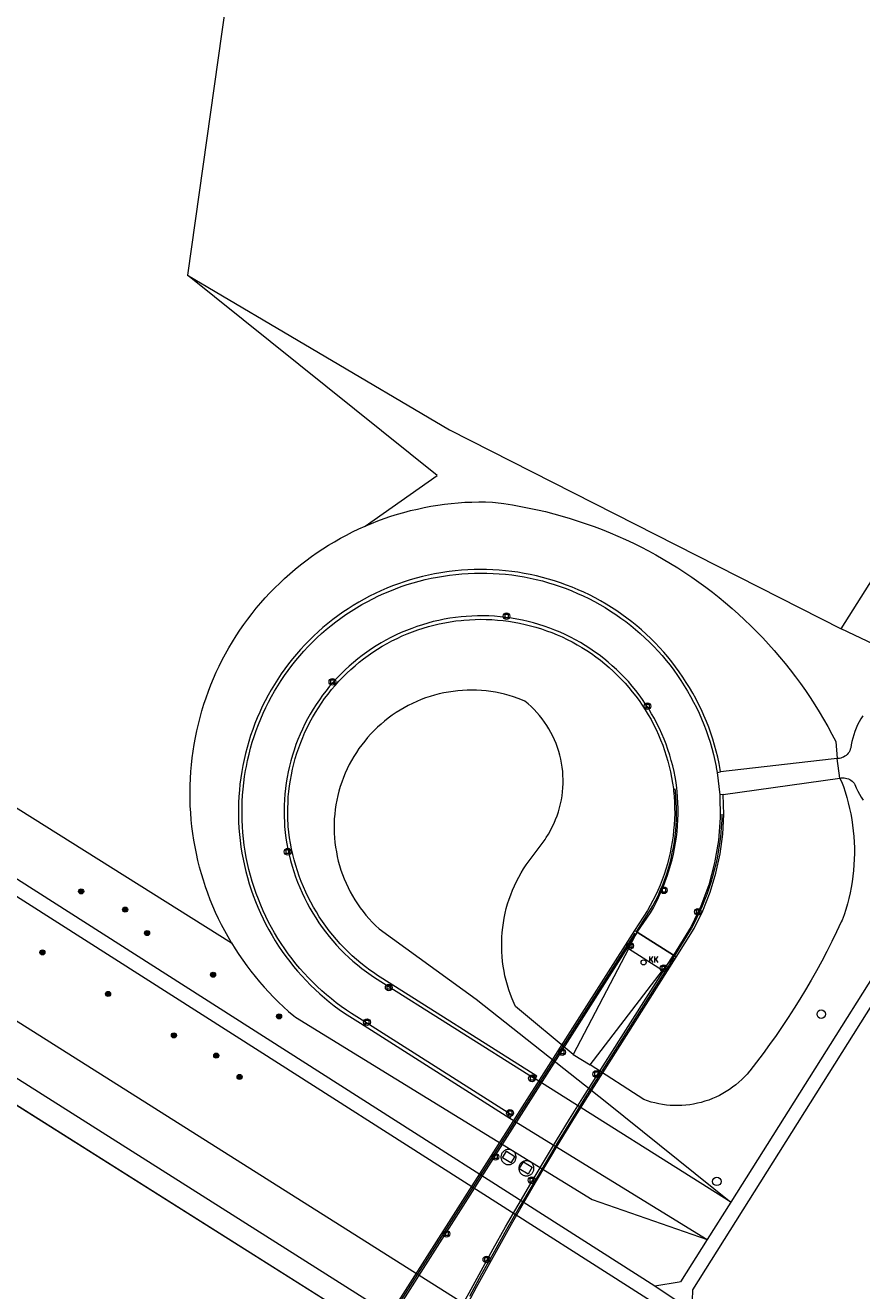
# Model space of a CAD drawing. Header units: metres. Extents: x 138165 to 154469, y 480134 to 494189.
# Tile 288 of 656: x 150009 to 150091, y 481598 to 481723. Entities that reach past the tile are written whole.
import ezdxf

# ---------------------------------------------------------------- set-up
doc = ezdxf.new("R2010")
doc.units = ezdxf.units.M
doc.header["$LTSCALE"] = 0.001
doc.header["$MEASUREMENT"] = 0
for name, color, linetype, lineweight in [('Level 5', 7, 'Continuous', 0), ('TOP-L-topo objecten punt', 7, 'Continuous', 0), ('TOP-L-topo objecten vlak', 7, 'Continuous', 0), ('TOP-L-water beschoeiing', 7, 'Continuous', 0), ('TOP_L_ballustrade', 7, 'Continuous', 0)]:
    doc.layers.add(name, color=color, linetype=linetype, lineweight=lineweight)
doc.styles.add('Style-STANDARD', font='STANDARD.shx')

# ---------------------------------------------------------------- blocks, each defined once
blk = doc.blocks.new('24')
at = {"layer": 'TOP-L-topo objecten punt', "color": 7, "linetype": 'Continuous', "lineweight": 0}
for radius in [0.025, 0.0182, 0.0115, 0.005]:
    blk.add_circle((0, 0), radius, dxfattribs=at)
blk = doc.blocks.new('39')
at = {"layer": 'TOP-L-topo objecten punt', "color": 7, "linetype": 'Continuous', "lineweight": 0}
for p, q in [((0.0175, 0.0175), (-0.0175, 0.0175)), ((-0.0175, 0.0175), (-0.0175, -0.0175)), ((0.0175, 0.0175), (0.0175, -0.0175)), ((0.0175, -0.0175), (-0.0175, -0.0175))]:
    blk.add_line(p, q, dxfattribs=at)
blk.add_circle((0, 0), 0.0332, dxfattribs=at)
blk = doc.blocks.new('*U13')
at = {"layer": 'Level 5', "color": 7, "linetype": 'Continuous', "lineweight": 0}
blk.add_circle((0, 0), 0.0415, dxfattribs=at)
blk = doc.blocks.new('150')
at = {"layer": 'Level 5', "color": 7, "linetype": 'Continuous', "lineweight": 0}
blk.add_blockref('*U13', (0, 0), dxfattribs=at)
blk = doc.blocks.new('119')
at = {"layer": 'TOP-L-topo objecten punt', "color": 7, "linetype": 'Continuous', "lineweight": 0}
blk.add_circle((0, 0), 0.025, dxfattribs=at)
at = {"layer": 'TOP-L-topo objecten punt', "color": 7, "linetype": 'Continuous', "lineweight": 0, "style": 'Style-STANDARD'}
blk.add_text('KK', height=0.06, dxfattribs=at).set_placement((0.0483, 0))

msp = doc.modelspace()

# ---------------------------------------------------------------- linework, layer by layer
at = {"layer": 'TOP-L-topo objecten vlak', "flags": 128}
for points in [[(150088.94, 481663.61), (150192.42, 481827.6), (150170.87, 481859.71), (150033.59, 481762.51)], [(150074.26, 481596.37), (150074.32, 481598.48), (150097.5, 481635.32), (150100.34, 481639.82), (150216.7, 481824.46)], [(150033.59, 481762.51), (150024.56, 481698.44)], [(151305.84, 480792.43), (151174.69, 480875.85), (151048.9, 480955.15), (151000, 480986.09), (150978.01, 481000), (150921.83, 481035.54), (150753.92, 481141.74), (150547.54, 481273.39), (150344.63, 481403.15), (150287.75, 481439.29), (150257.34, 481458.62), (150192.21, 481500), (150151.01, 481526.18), (150138.83, 481533.87), (150137.43, 481534.76), (150000, 481621.53), (149908.77, 481679.14), (149780.37, 481761.13)], [(150042.05, 481673.73), (150049.15, 481678.7), (150024.56, 481698.44)], [(150024.56, 481698.44), (150050.38, 481683.2), (150088.94, 481663.61)], [(149928.06, 481696.03), (150028.9, 481632.66)], [(150070.58, 481598.83), (150032.42, 481623.21), (149923.95, 481692.43)], [(150144.2, 481545.09), (150102.95, 481571.28), (150096.09, 481576.19), (150091.71, 481579.7), (150072.94, 481595.6), (150071.33, 481596.63), (150031.63, 481621.98), (149922.77, 481691.4)], [(149914.31, 481683.99), (150000, 481629.84), (150096.24, 481569.03), (150141.27, 481540.58)], [(149910.67, 481680.8), (150000, 481624.21), (150138.49, 481536.47)], [(149908.77, 481679.14), (150000, 481621.53), (150137.43, 481534.76)], [(150042.05, 481673.73), (150042.68, 481673.99), (150043.31, 481674.24), (150043.94, 481674.47), (150044.58, 481674.69), (150045.23, 481674.89), (150045.88, 481675.08), (150046.54, 481675.25), (150047.2, 481675.41), (150047.86, 481675.55), (150048.53, 481675.68), (150049.2, 481675.79), (150049.87, 481675.88), (150050.54, 481675.96), (150051.21, 481676.02), (150051.89, 481676.07), (150052.57, 481676.1), (150053.24, 481676.11), (150053.92, 481676.11), (150054.6, 481676.09), (150054.9, 481676.06), (150055.73, 481675.94), (150056.56, 481675.82), (150057.38, 481675.67), (150058.2, 481675.51), (150059.02, 481675.34), (150059.83, 481675.15), (150060.64, 481674.94), (150061.45, 481674.72), (150062.25, 481674.48), (150063.04, 481674.23), (150063.84, 481673.96), (150064.62, 481673.68), (150065.4, 481673.38), (150066.18, 481673.07), (150066.95, 481672.74), (150067.71, 481672.4), (150068.47, 481672.05), (150069.21, 481671.68), (150069.96, 481671.29), (150070.69, 481670.89), (150071.42, 481670.48), (150072.14, 481670.05), (150072.85, 481669.61), (150073.55, 481669.16), (150074.24, 481668.69), (150074.92, 481668.21), (150075.6, 481667.71), (150076.26, 481667.21), (150076.92, 481666.69), (150077.56, 481666.16), (150078.2, 481665.61), (150078.82, 481665.06), (150079.43, 481664.49), (150080.04, 481663.91), (150080.63, 481663.32), (150081.21, 481662.72), (150081.77, 481662.1), (150082.33, 481661.48), (150082.88, 481660.85), (150083.41, 481660.2), (150083.93, 481659.55), (150084.43, 481658.88), (150084.93, 481658.21), (150085.41, 481657.52), (150085.88, 481656.83), (150086.33, 481656.13), (150086.77, 481655.42), (150087.2, 481654.7), (150087.61, 481653.98), (150088.01, 481653.24), (150088.4, 481652.5), (150088.55, 481650.83)], [(150028.9, 481632.66), (150028.56, 481633.24), (150028.23, 481633.84), (150027.92, 481634.44), (150027.62, 481635.04), (150027.33, 481635.66), (150027.06, 481636.28), (150026.81, 481636.91), (150026.57, 481637.54), (150026.34, 481638.18), (150026.13, 481638.83), (150025.93, 481639.47), (150025.75, 481640.13), (150025.59, 481640.78), (150025.44, 481641.45), (150025.31, 481642.11), (150025.19, 481642.78), (150025.09, 481643.45), (150025, 481644.12), (150024.93, 481644.79), (150024.88, 481645.47), (150024.84, 481646.15), (150024.82, 481646.82), (150024.81, 481647.5), (150024.82, 481648.18), (150024.85, 481648.86), (150024.89, 481649.53), (150024.95, 481650.21), (150025.02, 481650.88), (150025.11, 481651.55), (150025.22, 481652.22), (150025.34, 481652.89), (150025.48, 481653.55), (150025.63, 481654.21), (150025.8, 481654.87), (150025.98, 481655.52), (150026.18, 481656.17), (150026.4, 481656.81), (150026.63, 481657.45), (150026.87, 481658.08), (150027.13, 481658.71), (150027.4, 481659.33), (150027.69, 481659.94), (150027.99, 481660.55), (150028.31, 481661.15), (150028.64, 481661.74), (150028.99, 481662.32), (150029.35, 481662.9), (150029.72, 481663.46), (150030.11, 481664.02), (150030.5, 481664.57), (150030.92, 481665.1), (150031.34, 481665.63), (150031.77, 481666.15), (150032.22, 481666.66), (150032.68, 481667.16), (150033.16, 481667.64), (150033.64, 481668.12), (150034.13, 481668.58), (150034.64, 481669.03), (150035.15, 481669.47), (150035.68, 481669.9), (150036.22, 481670.32), (150036.76, 481670.72), (150037.32, 481671.11), (150037.88, 481671.48), (150038.45, 481671.84), (150039.03, 481672.19), (150039.62, 481672.53), (150040.22, 481672.85), (150040.82, 481673.16), (150041.43, 481673.45), (150042.05, 481673.73)], [(150077.07, 481649.5), (150077.03, 481649.74), (150076.91, 481650.34), (150076.78, 481650.95), (150076.63, 481651.55), (150076.47, 481652.15), (150076.29, 481652.74), (150076.1, 481653.33), (150075.89, 481653.91), (150075.66, 481654.48), (150075.42, 481655.06), (150075.17, 481655.62), (150074.9, 481656.18), (150074.62, 481656.73), (150074.32, 481657.27), (150074.01, 481657.81), (150073.68, 481658.33), (150073.35, 481658.85), (150072.99, 481659.36), (150072.63, 481659.86), (150072.25, 481660.35), (150071.86, 481660.83), (150071.46, 481661.3), (150071.05, 481661.76), (150070.62, 481662.21), (150070.18, 481662.65), (150069.74, 481663.08), (150069.28, 481663.49), (150068.81, 481663.89), (150068.33, 481664.28), (150067.84, 481664.66), (150067.34, 481665.03), (150066.83, 481665.38), (150066.31, 481665.72), (150065.78, 481666.04), (150065.25, 481666.35), (150064.7, 481666.65), (150064.15, 481666.94), (150063.6, 481667.21), (150063.03, 481667.46), (150062.46, 481667.7), (150061.89, 481667.92), (150061.3, 481668.14), (150060.72, 481668.33), (150060.12, 481668.51), (150059.53, 481668.67), (150058.93, 481668.82), (150058.32, 481668.96), (150057.72, 481669.07), (150057.11, 481669.18), (150056.49, 481669.26), (150055.88, 481669.33), (150055.26, 481669.39), (150054.64, 481669.43), (150054.02, 481669.45), (150053.41, 481669.46), (150052.79, 481669.45), (150052.17, 481669.42), (150051.55, 481669.38), (150050.93, 481669.32), (150050.32, 481669.25), (150050.11, 481669.22), (150049.5, 481669.13), (150048.89, 481669.02), (150048.29, 481668.9), (150047.69, 481668.76), (150047.09, 481668.6), (150046.5, 481668.43), (150045.91, 481668.24), (150045.33, 481668.04), (150044.75, 481667.83), (150044.18, 481667.6), (150043.61, 481667.35), (150043.05, 481667.09), (150042.5, 481666.82), (150041.96, 481666.53), (150041.42, 481666.22), (150040.89, 481665.91), (150040.37, 481665.58), (150039.86, 481665.23), (150039.36, 481664.88), (150038.86, 481664.51), (150038.38, 481664.12), (150037.9, 481663.73), (150037.44, 481663.32), (150036.99, 481662.9), (150036.55, 481662.47), (150036.12, 481662.03), (150035.7, 481661.58), (150035.29, 481661.11), (150034.9, 481660.64), (150034.52, 481660.16), (150034.15, 481659.66), (150033.79, 481659.16), (150033.45, 481658.65), (150033.12, 481658.12), (150032.8, 481657.59), (150032.5, 481657.06), (150032.21, 481656.51), (150031.93, 481655.96), (150031.67, 481655.4), (150031.43, 481654.84), (150031.2, 481654.26), (150030.98, 481653.68), (150030.78, 481653.1), (150030.6, 481652.51), (150030.43, 481651.92), (150030.27, 481651.32), (150030.14, 481650.72), (150030.01, 481650.12), (150029.91, 481649.53), (150029.81, 481648.92), (150029.73, 481648.3), (150029.67, 481647.69), (150029.62, 481647.07), (150029.59, 481646.45), (150029.58, 481645.83), (150029.58, 481645.21), (150029.6, 481644.59), (150029.63, 481643.97), (150029.68, 481643.35), (150029.75, 481642.73), (150029.83, 481642.12), (150029.92, 481641.51), (150030.04, 481640.9), (150030.17, 481640.29), (150030.31, 481639.68), (150030.47, 481639.09), (150030.64, 481638.49), (150030.83, 481637.9), (150031.04, 481637.31), (150031.26, 481636.73), (150031.49, 481636.16), (150031.74, 481635.59), (150032.01, 481635.03), (150032.29, 481634.48), (150032.58, 481633.93), (150032.89, 481633.39), (150033.21, 481632.86), (150033.54, 481632.34), (150033.89, 481631.82), (150034.25, 481631.32), (150034.63, 481630.82), (150035.01, 481630.34), (150035.41, 481629.86), (150035.82, 481629.4), (150036.25, 481628.95), (150036.68, 481628.5), (150037.13, 481628.07), (150037.58, 481627.65), (150038.05, 481627.24), (150038.53, 481626.85), (150039.02, 481626.46), (150039.51, 481626.09), (150040.02, 481625.73), (150040.54, 481625.39), (150041.06, 481625.06), (150041.59, 481624.74), (150056.31, 481615.39)], [(150056.31, 481615.39), (150056.51, 481615.67), (150041.77, 481625.05), (150041.24, 481625.36), (150040.72, 481625.69), (150040.21, 481626.03), (150039.7, 481626.39), (150039.21, 481626.75), (150038.73, 481627.13), (150038.25, 481627.53), (150037.79, 481627.93), (150037.34, 481628.35), (150036.9, 481628.78), (150036.47, 481629.22), (150036.05, 481629.67), (150035.64, 481630.13), (150035.24, 481630.6), (150034.86, 481631.08), (150034.49, 481631.57), (150034.14, 481632.07), (150033.79, 481632.58), (150033.46, 481633.1), (150033.14, 481633.63), (150032.84, 481634.17), (150032.55, 481634.71), (150032.28, 481635.26), (150032.02, 481635.82), (150031.77, 481636.38), (150031.54, 481636.95), (150031.33, 481637.53), (150031.12, 481638.11), (150030.94, 481638.7), (150030.77, 481639.29), (150030.61, 481639.88), (150030.48, 481640.48), (150030.35, 481641.08), (150030.24, 481641.69), (150030.15, 481642.3), (150030.07, 481642.91), (150030.01, 481643.52), (150029.97, 481644.13), (150029.94, 481644.75), (150029.93, 481645.36), (150029.93, 481645.98), (150029.95, 481646.59), (150029.98, 481647.21), (150030.04, 481647.82), (150030.1, 481648.43), (150030.19, 481649.04), (150030.29, 481649.65), (150030.36, 481650.04), (150030.48, 481650.64), (150030.62, 481651.24), (150030.77, 481651.83), (150030.94, 481652.42), (150031.12, 481653), (150031.33, 481653.58), (150031.54, 481654.16), (150031.77, 481654.72), (150032.01, 481655.28), (150032.27, 481655.84), (150032.55, 481656.39), (150032.83, 481656.93), (150033.13, 481657.46), (150033.45, 481657.98), (150033.78, 481658.5), (150034.12, 481659.01), (150034.48, 481659.51), (150034.84, 481660), (150035.23, 481660.48), (150035.62, 481660.95), (150036.02, 481661.4), (150036.44, 481661.85), (150036.87, 481662.29), (150037.31, 481662.71), (150037.76, 481663.13), (150038.22, 481663.53), (150038.7, 481663.92), (150039.18, 481664.3), (150039.67, 481664.66), (150040.17, 481665.01), (150040.68, 481665.35), (150041.2, 481665.68), (150041.73, 481665.99), (150042.26, 481666.28), (150042.8, 481666.57), (150043.36, 481666.84), (150043.91, 481667.09), (150044.48, 481667.33), (150045.04, 481667.56), (150045.62, 481667.77), (150046.2, 481667.96), (150046.79, 481668.14), (150047.38, 481668.31), (150047.97, 481668.45), (150048.57, 481668.59), (150049.17, 481668.71), (150049.77, 481668.81), (150050.37, 481668.89), (150050.98, 481668.97), (150051.59, 481669.02), (150052.2, 481669.07), (150052.82, 481669.09), (150053.43, 481669.1), (150054.05, 481669.09), (150054.66, 481669.07), (150055.27, 481669.03), (150055.88, 481668.98), (150056.49, 481668.91), (150057.1, 481668.82), (150057.71, 481668.72), (150058.31, 481668.6), (150058.91, 481668.47), (150059.51, 481668.32), (150060.1, 481668.15), (150060.68, 481667.97), (150061.27, 481667.78), (150061.84, 481667.57), (150062.41, 481667.34), (150062.98, 481667.1), (150063.54, 481666.85), (150064.09, 481666.58), (150064.64, 481666.3), (150065.17, 481666), (150065.7, 481665.69), (150066.22, 481665.36), (150066.73, 481665.03), (150067.24, 481664.67), (150067.73, 481664.31), (150068.22, 481663.93), (150068.69, 481663.54), (150069.15, 481663.14), (150069.61, 481662.72), (150070.05, 481662.3), (150070.48, 481661.86), (150070.9, 481661.41), (150071.31, 481660.96), (150071.7, 481660.48), (150072.09, 481660.01), (150072.46, 481659.52), (150072.82, 481659.02), (150073.16, 481658.51), (150073.49, 481657.99), (150073.81, 481657.47), (150074.11, 481656.93), (150074.4, 481656.39), (150074.68, 481655.84), (150074.94, 481655.29), (150075.19, 481654.73), (150075.42, 481654.16), (150075.64, 481653.58), (150075.84, 481653), (150076.03, 481652.42), (150076.2, 481651.83), (150076.35, 481651.23), (150076.49, 481650.64), (150076.62, 481650.04), (150076.64, 481649.93), (150076.73, 481649.45)], [(150068.86, 481633.71), (150070.17, 481635.62), (150070.45, 481636.11), (150070.71, 481636.62), (150070.96, 481637.12), (150071.19, 481637.64), (150071.41, 481638.16), (150071.62, 481638.69), (150071.81, 481639.22), (150071.98, 481639.76), (150072.14, 481640.3), (150072.29, 481640.85), (150072.42, 481641.4), (150072.53, 481641.96), (150072.63, 481642.52), (150072.71, 481643.08), (150072.77, 481643.64), (150072.82, 481644.2), (150072.86, 481644.77), (150072.88, 481645.33), (150072.88, 481645.9), (150072.86, 481646.47), (150072.83, 481647.03), (150072.79, 481647.59), (150072.76, 481647.91), (150072.68, 481648.46), (150072.58, 481649.01), (150072.48, 481649.55), (150072.35, 481650.1), (150072.21, 481650.64), (150072.05, 481651.17), (150071.88, 481651.7), (150071.7, 481652.23), (150071.49, 481652.74), (150071.28, 481653.26), (150071.05, 481653.77), (150070.8, 481654.27), (150070.54, 481654.76), (150070.27, 481655.24), (150069.98, 481655.72), (150069.68, 481656.19), (150069.37, 481656.65), (150069.04, 481657.1), (150068.7, 481657.54), (150068.35, 481657.97), (150067.98, 481658.4), (150067.6, 481658.81), (150067.21, 481659.21), (150066.82, 481659.59), (150066.4, 481659.97), (150065.98, 481660.33), (150065.55, 481660.69), (150065.11, 481661.03), (150064.66, 481661.35), (150064.2, 481661.67), (150063.73, 481661.97), (150063.25, 481662.25), (150062.77, 481662.53), (150062.27, 481662.79), (150061.77, 481663.03), (150061.26, 481663.26), (150060.75, 481663.48), (150060.23, 481663.68), (150059.7, 481663.86), (150059.17, 481664.03), (150058.64, 481664.19), (150058.1, 481664.33), (150057.56, 481664.45), (150057.01, 481664.56), (150056.46, 481664.65), (150055.91, 481664.73), (150055.35, 481664.79), (150054.8, 481664.84), (150054.24, 481664.87), (150053.69, 481664.88), (150053.13, 481664.88), (150052.57, 481664.86), (150052.02, 481664.82), (150051.5, 481664.78), (150050.95, 481664.72), (150050.39, 481664.64), (150049.85, 481664.54), (150049.3, 481664.43), (150048.76, 481664.31), (150048.22, 481664.17), (150047.69, 481664.01), (150047.16, 481663.84), (150046.64, 481663.65), (150046.12, 481663.45), (150045.61, 481663.23), (150045.1, 481663), (150044.6, 481662.76), (150044.11, 481662.5), (150043.63, 481662.22), (150043.15, 481661.94), (150042.68, 481661.64), (150042.23, 481661.32), (150041.78, 481660.99), (150041.34, 481660.65), (150040.91, 481660.3), (150040.49, 481659.94), (150040.08, 481659.56), (150039.68, 481659.17), (150039.3, 481658.77), (150038.92, 481658.36), (150038.56, 481657.94), (150038.21, 481657.51), (150037.87, 481657.07), (150037.55, 481656.61), (150037.24, 481656.15), (150036.94, 481655.68), (150036.65, 481655.21), (150036.38, 481654.72), (150036.13, 481654.23), (150035.88, 481653.73), (150035.66, 481653.22), (150035.44, 481652.71), (150035.24, 481652.19), (150035.06, 481651.66), (150034.89, 481651.14), (150034.74, 481650.6), (150034.6, 481650.06), (150034.48, 481649.52), (150034.38, 481648.97), (150034.28, 481648.43), (150034.21, 481647.88), (150034.15, 481647.32), (150034.11, 481646.77), (150034.08, 481646.21), (150034.07, 481645.66), (150034.08, 481645.1), (150034.1, 481644.55), (150034.12, 481644.11), (150034.18, 481643.55), (150034.26, 481642.99), (150034.34, 481642.43), (150034.45, 481641.88), (150034.57, 481641.33), (150034.7, 481640.78), (150034.86, 481640.23), (150035.02, 481639.7), (150035.21, 481639.16), (150035.4, 481638.63), (150035.61, 481638.11), (150035.84, 481637.59), (150036.08, 481637.08), (150036.34, 481636.58), (150036.61, 481636.08), (150036.89, 481635.59), (150037.19, 481635.11), (150037.5, 481634.64), (150037.83, 481634.18), (150038.16, 481633.73), (150038.51, 481633.28), (150038.88, 481632.85), (150039.25, 481632.43), (150039.64, 481632.02), (150040.03, 481631.62), (150040.44, 481631.23), (150040.86, 481630.85), (150041.29, 481630.48), (150041.73, 481630.13), (150042.18, 481629.79), (150042.64, 481629.46), (150042.99, 481629.23), (150058.81, 481619.25)], [(150058.81, 481619.25), (150058.97, 481619.51), (150043.18, 481629.52), (150042.98, 481629.66), (150042.52, 481629.98), (150042.08, 481630.31), (150041.64, 481630.66), (150041.21, 481631.02), (150040.79, 481631.39), (150040.38, 481631.77), (150039.98, 481632.16), (150039.6, 481632.57), (150039.23, 481632.99), (150038.86, 481633.41), (150038.51, 481633.85), (150038.18, 481634.3), (150037.86, 481634.76), (150037.54, 481635.22), (150037.25, 481635.7), (150036.96, 481636.18), (150036.7, 481636.67), (150036.44, 481637.17), (150036.2, 481637.67), (150035.97, 481638.18), (150035.76, 481638.7), (150035.57, 481639.23), (150035.38, 481639.76), (150035.22, 481640.29), (150035.07, 481640.83), (150034.93, 481641.37), (150034.81, 481641.92), (150034.71, 481642.47), (150034.62, 481643.02), (150034.55, 481643.58), (150034.49, 481644.13), (150034.48, 481644.29), (150034.45, 481644.84), (150034.43, 481645.39), (150034.44, 481645.94), (150034.46, 481646.49), (150034.49, 481647.04), (150034.54, 481647.59), (150034.61, 481648.14), (150034.69, 481648.68), (150034.79, 481649.22), (150034.9, 481649.76), (150035.03, 481650.3), (150035.18, 481650.83), (150035.34, 481651.36), (150035.52, 481651.88), (150035.71, 481652.4), (150035.91, 481652.91), (150036.13, 481653.41), (150036.37, 481653.91), (150036.62, 481654.4), (150036.88, 481654.88), (150037.16, 481655.36), (150037.45, 481655.83), (150037.75, 481656.28), (150038.07, 481656.73), (150038.4, 481657.18), (150038.75, 481657.61), (150039.1, 481658.03), (150039.47, 481658.44), (150039.85, 481658.84), (150040.24, 481659.22), (150040.64, 481659.6), (150041.06, 481659.96), (150041.48, 481660.32), (150041.91, 481660.66), (150042.36, 481660.98), (150042.81, 481661.3), (150043.27, 481661.6), (150043.74, 481661.89), (150044.22, 481662.16), (150044.7, 481662.42), (150045.2, 481662.66), (150045.7, 481662.9), (150046.2, 481663.11), (150046.72, 481663.31), (150047.23, 481663.5), (150047.76, 481663.67), (150048.29, 481663.83), (150048.82, 481663.97), (150049.36, 481664.09), (150049.89, 481664.2), (150050.44, 481664.3), (150050.98, 481664.38), (150051.53, 481664.44), (150051.78, 481664.46), (150052.33, 481664.5), (150052.88, 481664.53), (150053.43, 481664.54), (150053.98, 481664.53), (150054.54, 481664.51), (150055.09, 481664.47), (150055.64, 481664.42), (150056.18, 481664.35), (150056.73, 481664.26), (150057.27, 481664.16), (150057.81, 481664.04), (150058.35, 481663.91), (150058.88, 481663.76), (150059.41, 481663.6), (150059.93, 481663.42), (150060.45, 481663.23), (150060.96, 481663.02), (150061.46, 481662.8), (150061.96, 481662.56), (150062.45, 481662.31), (150062.94, 481662.04), (150063.41, 481661.76), (150063.88, 481661.47), (150064.34, 481661.16), (150064.79, 481660.84), (150065.23, 481660.5), (150065.66, 481660.16), (150066.08, 481659.8), (150066.49, 481659.43), (150066.89, 481659.05), (150067.28, 481658.65), (150067.65, 481658.25), (150068.02, 481657.83), (150068.37, 481657.41), (150068.71, 481656.97), (150069.03, 481656.53), (150069.35, 481656.07), (150069.65, 481655.61), (150069.93, 481655.14), (150070.21, 481654.66), (150070.47, 481654.17), (150070.71, 481653.67), (150070.94, 481653.17), (150071.16, 481652.66), (150071.36, 481652.15), (150071.54, 481651.63), (150071.71, 481651.1), (150071.87, 481650.57), (150072.01, 481650.04), (150072.13, 481649.5), (150072.24, 481648.96), (150072.33, 481648.41), (150072.41, 481647.87), (150072.44, 481647.64), (150072.48, 481647.08), (150072.52, 481646.53), (150072.53, 481645.97), (150072.54, 481645.41), (150072.52, 481644.85), (150072.49, 481644.3), (150072.44, 481643.74), (150072.38, 481643.19), (150072.3, 481642.63), (150072.2, 481642.09), (150072.09, 481641.54), (150071.96, 481640.99), (150071.82, 481640.46), (150071.67, 481639.92), (150071.49, 481639.39), (150071.3, 481638.86), (150071.1, 481638.34), (150070.88, 481637.83), (150070.65, 481637.32), (150070.4, 481636.82), (150070.14, 481636.33), (150069.87, 481635.84), (150068.58, 481633.87), (150068.8, 481633.74)], [(150094.14, 481661.15), (150088.94, 481663.61)], [(150062.53, 481621.65), (150056.85, 481626.4), (150056.72, 481626.69), (150056.53, 481627.13), (150056.36, 481627.58), (150056.21, 481628.03), (150056.07, 481628.49), (150055.94, 481628.95), (150055.83, 481629.41), (150055.74, 481629.88), (150055.66, 481630.35), (150055.6, 481630.82), (150055.55, 481631.3), (150055.52, 481631.77), (150055.51, 481632.25), (150055.51, 481632.73), (150055.53, 481633.21), (150055.56, 481633.68), (150055.61, 481634.16), (150055.67, 481634.63), (150055.76, 481635.1), (150055.85, 481635.57), (150055.96, 481636.03), (150056.09, 481636.49), (150056.24, 481636.95), (150056.39, 481637.4), (150056.57, 481637.84), (150056.76, 481638.28), (150056.96, 481638.71), (150057.18, 481639.14), (150057.41, 481639.55), (150057.65, 481639.96), (150057.91, 481640.36), (150059.77, 481642.85), (150059.89, 481643.03), (150060.11, 481643.37), (150060.31, 481643.72), (150060.49, 481644.08), (150060.67, 481644.44), (150060.82, 481644.81), (150060.97, 481645.19), (150061.09, 481645.57), (150061.21, 481645.96), (150061.3, 481646.35), (150061.39, 481646.74), (150061.45, 481647.14), (150061.5, 481647.54), (150061.53, 481647.95), (150061.55, 481648.35), (150061.55, 481648.75), (150061.54, 481649.15), (150061.51, 481649.56), (150061.46, 481649.96), (150061.4, 481650.36), (150061.33, 481650.75), (150061.23, 481651.14), (150061.12, 481651.53), (150061, 481651.92), (150060.86, 481652.29), (150060.71, 481652.67), (150060.54, 481653.03), (150060.35, 481653.39), (150060.16, 481653.74), (150059.95, 481654.09), (150059.72, 481654.42), (150059.48, 481654.75), (150059.23, 481655.07), (150058.97, 481655.37), (150058.7, 481655.67), (150058.41, 481655.95), (150058.11, 481656.22), (150057.8, 481656.48), (150057.56, 481656.59), (150057.12, 481656.75), (150056.68, 481656.91), (150056.24, 481657.04), (150055.79, 481657.16), (150055.34, 481657.27), (150054.88, 481657.36), (150054.42, 481657.43), (150053.96, 481657.49), (150053.5, 481657.53), (150053.03, 481657.56), (150052.57, 481657.57), (150052.1, 481657.56), (150051.64, 481657.54), (150051.17, 481657.5), (150050.71, 481657.44), (150050.25, 481657.37), (150049.8, 481657.29), (150049.34, 481657.19), (150048.89, 481657.07), (150048.45, 481656.94), (150048.01, 481656.79), (150047.57, 481656.63), (150047.14, 481656.45), (150046.72, 481656.26), (150046.3, 481656.05), (150045.89, 481655.83), (150045.49, 481655.6), (150045.1, 481655.35), (150044.71, 481655.09), (150044.34, 481654.81), (150043.97, 481654.52), (150043.62, 481654.22), (150043.27, 481653.91), (150042.94, 481653.59), (150042.61, 481653.25), (150042.3, 481652.91), (150042.01, 481652.55), (150041.72, 481652.18), (150041.45, 481651.81), (150041.19, 481651.42), (150040.94, 481651.03), (150040.71, 481650.63), (150040.49, 481650.22), (150040.28, 481649.8), (150040.09, 481649.38), (150039.92, 481648.94), (150039.75, 481648.51), (150039.61, 481648.07), (150039.48, 481647.62), (150039.36, 481647.17), (150039.26, 481646.72), (150039.18, 481646.26), (150039.11, 481645.8), (150039.06, 481645.34), (150039.02, 481644.87), (150039, 481644.41), (150039, 481643.94), (150039.01, 481643.48), (150039.04, 481643.01), (150039.08, 481642.55), (150039.14, 481642.09), (150039.22, 481641.63), (150039.31, 481641.17), (150039.41, 481640.72), (150039.54, 481640.27), (150039.67, 481639.83), (150039.83, 481639.39), (150039.99, 481638.96), (150040.18, 481638.53), (150040.37, 481638.11), (150040.58, 481637.69), (150040.81, 481637.29), (150041.05, 481636.89), (150041.3, 481636.5), (150041.57, 481636.12), (150041.85, 481635.75), (150042.14, 481635.38), (150042.45, 481635.03), (150042.76, 481634.69), (150043.09, 481634.36), (150043.43, 481634.04), (150052.99, 481627.12), (150065.86, 481616.93), (150078.07, 481607.11)], [(150091.08, 481655.03), (150090.89, 481654.74), (150090.72, 481654.44), (150090.56, 481654.13), (150090.42, 481653.81), (150090.29, 481653.49), (150090.18, 481653.17), (150090.08, 481652.83), (150090, 481652.5), (150089.93, 481652.16), (150089.89, 481651.87), (150089.84, 481651.73), (150089.79, 481651.59), (150089.72, 481651.46), (150089.63, 481651.34), (150089.53, 481651.23), (150089.43, 481651.13), (150089.31, 481651.05), (150089.18, 481650.97), (150089.05, 481650.91), (150088.9, 481650.87), (150088.76, 481650.84), (150088.61, 481650.83), (150088.55, 481650.83)], [(150088.55, 481650.83), (150087.96, 481650.75), (150077.07, 481649.5)], [(150088.79, 481648.88), (150088.55, 481650.83)], [(150088.79, 481648.88), (150089.04, 481648.4), (150089.16, 481648.06), (150089.34, 481647.53), (150089.5, 481646.99), (150089.64, 481646.45), (150089.77, 481645.91), (150089.89, 481645.36), (150089.98, 481644.81), (150090.07, 481644.25), (150090.13, 481643.7), (150090.18, 481643.14), (150090.22, 481642.58), (150090.24, 481642.03), (150090.24, 481641.47), (150090.23, 481640.91), (150090.2, 481640.35), (150090.15, 481639.79), (150090.09, 481639.24), (150090.01, 481638.68), (150089.92, 481638.13), (150089.81, 481637.58), (150089.68, 481637.04), (150089.55, 481636.5), (150089.39, 481635.96), (150089.22, 481635.43), (150089.03, 481634.9), (150088.95, 481634.72), (150088.49, 481633.74), (150088.02, 481632.78), (150087.53, 481631.81), (150087.03, 481630.86), (150086.51, 481629.91), (150085.98, 481628.97), (150085.44, 481628.04), (150084.88, 481627.12), (150084.31, 481626.21), (150083.73, 481625.3), (150083.13, 481624.4), (150082.52, 481623.52), (150081.89, 481622.64), (150081.26, 481621.77), (150080.61, 481620.91), (150079.94, 481620.06), (150079.92, 481620.03), (150079.67, 481619.73), (150079.41, 481619.45), (150079.14, 481619.18), (150078.85, 481618.92), (150078.56, 481618.67), (150078.25, 481618.44), (150077.94, 481618.21), (150077.62, 481618), (150077.29, 481617.81), (150076.95, 481617.63), (150076.6, 481617.46), (150076.25, 481617.31), (150075.89, 481617.17), (150075.52, 481617.05), (150075.16, 481616.94), (150074.78, 481616.85), (150074.41, 481616.77), (150074.03, 481616.71), (150073.64, 481616.66), (150073.26, 481616.63), (150072.88, 481616.62), (150072.49, 481616.62), (150072.11, 481616.64), (150071.73, 481616.68), (150071.35, 481616.73), (150070.97, 481616.79), (150070.59, 481616.88), (150070.22, 481616.97), (150069.85, 481617.09), (150069.49, 481617.22), (150064.23, 481620.63)], [(150076.73, 481649.45), (150077.07, 481649.5)], [(150076.73, 481649.45), (150076.99, 481647.23)], [(150077.32, 481647.27), (150088.79, 481648.88)], [(150088.79, 481648.88), (150088.93, 481648.91), (150089.08, 481648.92), (150089.22, 481648.92), (150089.37, 481648.9), (150089.51, 481648.87), (150089.65, 481648.82), (150089.78, 481648.76), (150089.9, 481648.68), (150090.02, 481648.59), (150090.12, 481648.49), (150090.21, 481648.38), (150090.29, 481648.26), (150090.43, 481647.94), (150090.58, 481647.62), (150090.74, 481647.31), (150090.92, 481647.01), (150091.11, 481646.72)], [(150076.99, 481647.23), (150077.03, 481644.99), (150076.85, 481642.75), (150076.47, 481640.55), (150075.89, 481638.38), (150075.12, 481636.28), (150074.15, 481634.26), (150072.43, 481631.43)], [(150072.52, 481631.38), (150072.7, 481631.26), (150074.46, 481634.08), (150075.33, 481635.83), (150076.04, 481637.65), (150076.61, 481639.52), (150077.02, 481641.42), (150077.28, 481643.36), (150077.38, 481645.31), (150077.32, 481647.27)], [(150077.32, 481647.27), (150076.99, 481647.23)], [(150101.93, 481645), (150078.07, 481607.11)], [(150068.86, 481633.71), (150011.2, 481543.06), (150011.11, 481542.92), (150011.01, 481542.78), (150010.89, 481542.65), (150010.77, 481542.53), (150010.63, 481542.43), (150010.49, 481542.33), (150010.34, 481542.25), (150010.18, 481542.18), (150010.02, 481542.13), (150009.85, 481542.09), (150009.68, 481542.06), (150009.51, 481542.05), (150009.34, 481542.06), (150009.17, 481542.07), (150009, 481542.1), (150008.83, 481542.15), (150008.67, 481542.21), (150008.52, 481542.29)], [(150068.86, 481633.71), (150068.8, 481633.74), (150068.58, 481633.87), (150010.96, 481543.39), (150010.92, 481543.31), (150010.84, 481543.17), (150010.74, 481543.04), (150010.63, 481542.92), (150010.51, 481542.81), (150010.38, 481542.72), (150010.23, 481542.64), (150010.09, 481542.57), (150009.93, 481542.51), (150009.77, 481542.47), (150009.61, 481542.45), (150009.45, 481542.45), (150009.29, 481542.46), (150009.13, 481542.48), (150008.97, 481542.52), (150008.82, 481542.58), (150008.67, 481542.65), (150008.53, 481542.74)], [(150068.8, 481633.74), (150067.99, 481632.08)], [(150068.8, 481633.74), (150068.86, 481633.71)], [(150072.43, 481631.43), (150068.86, 481633.71)], [(150068.86, 481633.71), (150072.43, 481631.43)], [(150028.9, 481632.66), (150029.25, 481632.08), (150029.62, 481631.51), (150030, 481630.95), (150030.4, 481630.4), (150030.81, 481629.86), (150031.23, 481629.33), (150031.66, 481628.81), (150032.11, 481628.3), (150032.56, 481627.8), (150033.03, 481627.31), (150033.51, 481626.83), (150034.01, 481626.36), (150034.51, 481625.91), (150035.02, 481625.47), (150035.2, 481625.32), (150064.43, 481607.37), (150075.74, 481603.43)], [(150051.43, 481596.59), (150052.29, 481598.18), (150053.48, 481600.35), (150054.68, 481602.51), (150055.89, 481604.66), (150057.12, 481606.8), (150058.37, 481608.93), (150059.62, 481611.06), (150060.89, 481613.18), (150062.18, 481615.29), (150063.48, 481617.39), (150072.43, 481631.43)], [(150051.91, 481596.64), (150053.03, 481598.73), (150054.17, 481600.81), (150055.32, 481602.88), (150056.48, 481604.95), (150057.66, 481607), (150058.85, 481609.05), (150060.05, 481611.09), (150061.27, 481613.13), (150062.51, 481615.15), (150063.75, 481617.17), (150072.7, 481631.26), (150072.52, 481631.38), (150072.43, 481631.43)], [(150067.99, 481632.08), (150062.53, 481621.65)], [(150071.34, 481629.93), (150067.99, 481632.08)], [(150071.34, 481629.93), (150072.52, 481631.38)], [(150072.43, 481631.43), (150072.52, 481631.38)], [(150064.23, 481620.63), (150071.34, 481629.93)], [(150062.53, 481621.65), (150064.23, 481620.63)], [(150078.07, 481607.11), (150058.81, 481619.25)], [(150056.31, 481615.39), (150075.74, 481603.43)], [(150056.92, 481611.55), (150056.92, 481611.62), (150056.91, 481611.68), (150056.9, 481611.74), (150056.88, 481611.81), (150056.85, 481611.87), (150056.82, 481611.92), (150056.79, 481611.98), (150056.75, 481612.03), (150056.7, 481612.08), (150056.66, 481612.12), (150056.6, 481612.16), (150056.55, 481612.2), (150056.49, 481612.23), (150056.43, 481612.25), (150056.37, 481612.27), (150056.31, 481612.28), (150056.24, 481612.29), (150056.18, 481612.3), (150056.11, 481612.29), (150056.05, 481612.28), (150055.98, 481612.27), (150055.92, 481612.25), (150055.86, 481612.23), (150055.8, 481612.2), (150055.75, 481612.16), (150055.7, 481612.12), (150055.65, 481612.08), (150055.61, 481612.03), (150055.57, 481611.98), (150055.53, 481611.92), (150055.5, 481611.87), (150055.48, 481611.81), (150055.46, 481611.74), (150055.44, 481611.68), (150055.43, 481611.62), (150055.43, 481611.55), (150055.43, 481611.49), (150055.44, 481611.42), (150055.46, 481611.36), (150055.48, 481611.3), (150055.5, 481611.24), (150055.53, 481611.18), (150055.57, 481611.12), (150055.61, 481611.07), (150055.65, 481611.02), (150055.7, 481610.98), (150055.75, 481610.94), (150055.8, 481610.91), (150055.86, 481610.88), (150055.92, 481610.85), (150055.98, 481610.83), (150056.05, 481610.82), (150056.11, 481610.81), (150056.18, 481610.81), (150056.24, 481610.81), (150056.31, 481610.82), (150056.37, 481610.83), (150056.43, 481610.85), (150056.49, 481610.88), (150056.55, 481610.91), (150056.6, 481610.94), (150056.66, 481610.98), (150056.7, 481611.02), (150056.75, 481611.07), (150056.79, 481611.12), (150056.82, 481611.18), (150056.85, 481611.24), (150056.88, 481611.3), (150056.9, 481611.36), (150056.91, 481611.42), (150056.92, 481611.49), (150056.92, 481611.55)], [(150056.4, 481610.97), (150055.58, 481611.48), (150055.99, 481612.14), (150056.81, 481611.62), (150056.4, 481610.97)], [(150058.68, 481610.44), (150058.68, 481610.5), (150058.67, 481610.57), (150058.66, 481610.63), (150058.64, 481610.69), (150058.61, 481610.75), (150058.58, 481610.81), (150058.55, 481610.87), (150058.51, 481610.92), (150058.46, 481610.97), (150058.42, 481611.01), (150058.36, 481611.05), (150058.31, 481611.09), (150058.25, 481611.11), (150058.19, 481611.14), (150058.13, 481611.16), (150058.07, 481611.17), (150058, 481611.18), (150057.94, 481611.18), (150057.87, 481611.18), (150057.81, 481611.17), (150057.74, 481611.16), (150057.68, 481611.14), (150057.62, 481611.11), (150057.56, 481611.09), (150057.51, 481611.05), (150057.46, 481611.01), (150057.41, 481610.97), (150057.36, 481610.92), (150057.33, 481610.87), (150057.29, 481610.81), (150057.26, 481610.75), (150057.24, 481610.69), (150057.22, 481610.63), (150057.2, 481610.57), (150057.19, 481610.5), (150057.19, 481610.44), (150057.19, 481610.37), (150057.2, 481610.31), (150057.22, 481610.25), (150057.24, 481610.18), (150057.26, 481610.12), (150057.29, 481610.07), (150057.33, 481610.01), (150057.36, 481609.96), (150057.41, 481609.91), (150057.46, 481609.87), (150057.51, 481609.83), (150057.56, 481609.79), (150057.62, 481609.76), (150057.68, 481609.74), (150057.74, 481609.72), (150057.81, 481609.7), (150057.87, 481609.7), (150057.94, 481609.69), (150058, 481609.7), (150058.07, 481609.7), (150058.13, 481609.72), (150058.19, 481609.74), (150058.25, 481609.76), (150058.31, 481609.79), (150058.36, 481609.83), (150058.42, 481609.87), (150058.46, 481609.91), (150058.51, 481609.96), (150058.55, 481610.01), (150058.58, 481610.07), (150058.61, 481610.12), (150058.64, 481610.18), (150058.66, 481610.25), (150058.67, 481610.31), (150058.68, 481610.37), (150058.68, 481610.44)], [(150058.52, 481610.55), (150058.11, 481609.86), (150057.24, 481610.38), (150057.65, 481611.07), (150058.52, 481610.55)], [(150078.07, 481607.11), (150075.74, 481603.43)], [(150075.74, 481603.43), (150073.11, 481599.26), (150072.99, 481599.23), (150070.58, 481598.83)], [(150074.26, 481596.37), (150070.58, 481598.83)]]:
    msp.add_lwpolyline(points, dxfattribs=at)
at = {"layer": 'TOP-L-water beschoeiing', "flags": 128}
msp.add_lwpolyline([(149908.77, 481679.14), (150000, 481621.53), (150137.43, 481534.76)], dxfattribs=at)
at = {"layer": 'TOP_L_ballustrade', "flags": 128}
for points in [[(150068.8, 481633.82), (150070.39, 481636.3), (150070.65, 481636.8), (150070.9, 481637.3), (150071.12, 481637.81), (150071.34, 481638.32), (150071.54, 481638.84), (150071.72, 481639.37), (150071.89, 481639.9), (150072.05, 481640.43), (150072.18, 481640.97), (150072.31, 481641.52), (150072.41, 481642.07), (150072.51, 481642.61), (150072.58, 481643.17), (150072.64, 481643.72), (150072.68, 481644.28), (150072.71, 481644.83), (150072.72, 481645.39), (150072.72, 481645.95), (150072.7, 481646.51), (150072.66, 481647.06), (150072.61, 481647.62), (150072.58, 481647.85)], [(150077.19, 481645.34), (150077.17, 481644.72), (150077.13, 481644.1), (150077.08, 481643.48), (150077.02, 481642.86), (150076.93, 481642.25), (150076.83, 481641.63), (150076.72, 481641.02), (150076.59, 481640.41), (150076.44, 481639.81), (150076.28, 481639.21), (150076.11, 481638.61), (150075.91, 481638.02), (150075.71, 481637.44), (150075.48, 481636.86), (150075.25, 481636.28), (150075, 481635.71), (150074.73, 481635.15), (150074.45, 481634.6), (150074.15, 481634.05), (150074.08, 481633.92), (150072.55, 481631.43)], [(150008.56, 481542.48), (150008.72, 481542.41), (150008.88, 481542.34), (150009.04, 481542.3), (150009.21, 481542.27), (150009.38, 481542.25), (150009.56, 481542.25), (150009.73, 481542.27), (150009.9, 481542.3), (150010.06, 481542.35), (150010.22, 481542.41), (150010.38, 481542.49), (150010.52, 481542.58), (150010.66, 481542.69), (150010.79, 481542.81), (150010.9, 481542.93), (150011, 481543.07), (150011.09, 481543.22), (150011.14, 481543.31), (150068.64, 481633.62)], [(150072.47, 481631.22), (150063.7, 481617.38), (150062.38, 481615.23), (150061.07, 481613.08), (150059.78, 481610.93), (150058.5, 481608.76), (150057.24, 481606.58), (150055.98, 481604.4), (150054.75, 481602.21), (150053.52, 481600.01), (150052.32, 481597.81)]]:
    msp.add_lwpolyline(points, dxfattribs=at)

# ---------------------------------------------------------------- block references
at = {"layer": 'TOP-L-topo objecten punt', "xscale": 10, "yscale": 10, "zscale": 10}
for name, p in [('39', (150055.98, 481664.85)), ('39', (150038.83, 481658.38)), ('39', (150069.86, 481655.98)), ('39', (150034.43, 481641.64)), ('24', (150014.09, 481637.73)), ('39', (150071.47, 481637.84)), ('24', (150018.42, 481635.93)), ('39', (150074.82, 481635.72)), ('24', (150020.58, 481633.62)), ('39', (150068.15, 481632.36)), ('24', (150010.27, 481631.72)), ('119', (150069.48, 481630.73)), ('39', (150071.46, 481630.16)), ('24', (150027.08, 481629.52)), ('24', (150016.74, 481627.63)), ('39', (150044.38, 481628.26)), ('24', (150033.58, 481625.41)), ('39', (150042.24, 481624.84)), ('150', (150086.98, 481625.63)), ('24', (150023.22, 481623.54)), ('24', (150027.39, 481621.55)), ('39', (150061.45, 481621.89)), ('39', (150064.82, 481619.73)), ('24', (150029.69, 481619.45)), ('39', (150058.49, 481619.31)), ('39', (150056.32, 481615.89)), ('39', (150054.89, 481611.57)), ('39', (150058.46, 481609.26)), ('150', (150076.69, 481609.15)), ('39', (150050.07, 481603.98)), ('39', (150054, 481601.45))]:
    msp.add_blockref(name, p, dxfattribs=at)

doc.saveas('drawing.dxf')
